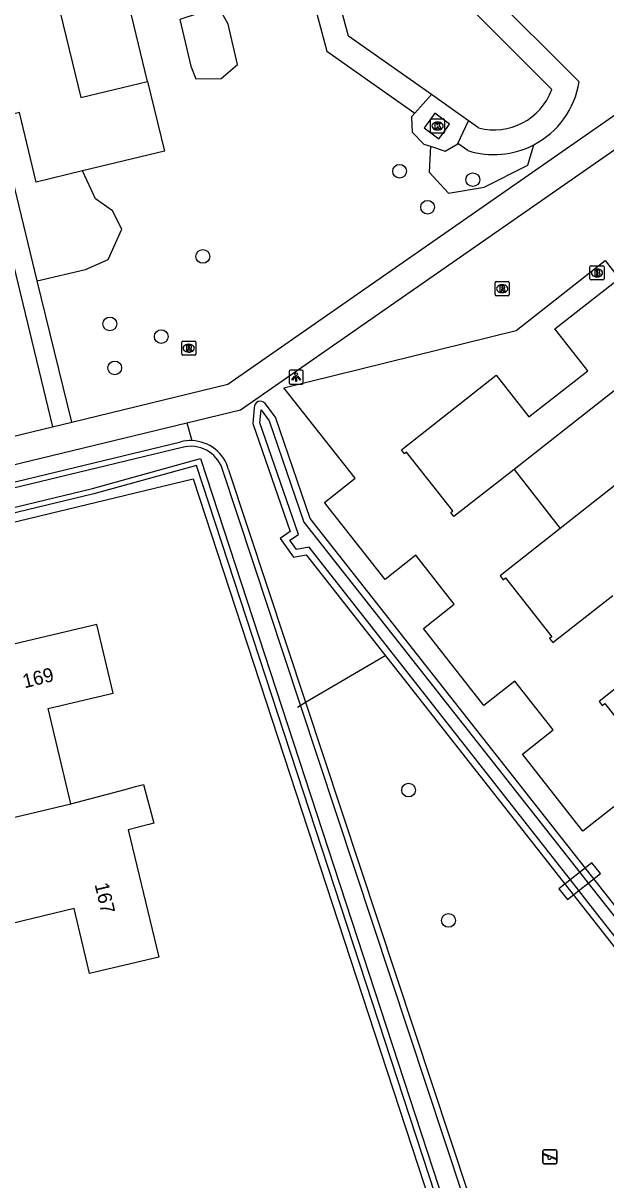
# Model space of a CAD drawing. Extents: x 156664 to 157568, y 383571 to 384421.
# Drawn here: x 156959.8 to 157001.3, y 383982.9 to 384065.3 of the extents above; entities that cross this region are included whole.
import ezdxf

# ---------------------------------------------------------------- set-up
doc = ezdxf.new("R2010")
doc.units = 0
for name, color, linetype in [('IMGEO_Boom', 7, 'Continuous'), ('IMGEO_Brandkraan', 7, 'Continuous'), ('IMGEO_Dek', 7, 'Continuous'), ('IMGEO_Duiker', 7, 'Continuous'), ('IMGEO_Groenvoorziening', 7, 'Continuous'), ('IMGEO_Hek', 7, 'Continuous'), ('IMGEO_Kolk', 7, 'Continuous'), ('IMGEO_Lichtpunt', 7, 'Continuous'), ('IMGEO_Meer_plas_ven_vijver', 7, 'Continuous'), ('IMGEO_Pand', 7, 'Continuous'), ('IMGEO_Pand_nummerreeks', 7, 'Continuous'), ('IMGEO_Rioolput', 7, 'Continuous'), ('IMGEO_Speelvoorziening', 7, 'Continuous'), ('IMGEO_Voetpad_gesloten', 7, 'Continuous'), ('IMGEO_Voetpad_halfverhard', 7, 'Continuous'), ('IMGEO_Voetpad_open', 7, 'Continuous'), ('IMGEO_Waterloop', 7, 'Continuous')]:
    doc.layers.add(name, color=color, linetype=linetype)

msp = doc.modelspace()

# ---------------------------------------------------------------- linework, layer by layer
at = {"layer": 'IMGEO_Boom'}
for centre in [(156986.625, 384054.757), (156991.842, 384054.162), (156988.624, 384052.194), (156972.609, 384048.7), (156965.985, 384043.883), (156969.65, 384042.983), (156966.334, 384040.751), (156987.264, 384010.683), (156990.11, 384001.4)]:
    msp.add_circle(centre, 0.489, dxfattribs=at)
at = {"layer": 'IMGEO_Brandkraan'}
for p, q in [((157000.187, 384047.093), (157000.187, 384047.945)), ((157000.262, 384048.019), (157001.114, 384048.019)), ((157000.675, 384047.799), (157000.7, 384047.799)), ((157001.188, 384047.945), (157001.188, 384047.093)), ((157001.114, 384047.019), (157000.262, 384047.019)), ((157000.698, 384047.239), (157000.673, 384047.239))]:
    msp.add_line(p, q, dxfattribs=at)
for points in [[(157000.187, 384047.093), (157000.187, 384047.945)], [(157000.262, 384048.019), (157001.114, 384048.019)], [(157000.535, 384047.719), (157000.535, 384047.319), (157000.748, 384047.319)], [(157000.766, 384047.719), (157000.535, 384047.719)], [(157000.714, 384047.638), (157000.66, 384047.638), (157000.66, 384047.562)], [(157000.66, 384047.562), (157000.713, 384047.562)], [(157000.722, 384047.486), (157000.66, 384047.486), (157000.66, 384047.405)], [(157001.188, 384047.945), (157001.188, 384047.093)], [(157001.114, 384047.019), (157000.262, 384047.019)], [(157000.66, 384047.405), (157000.722, 384047.405)]]:
    msp.add_lwpolyline(points, dxfattribs=at)
for centre, radius, start, end in [((157000.264, 384047.943), 0.0765, 91.55205, 178.44795), ((157000.264, 384047.943), 0.0765, 91.55205, 178.44795), ((157000.715, 384047.6), 0.0379, 267.82845, 90.93552), ((157000.723, 384047.445), 0.0404, 269.87594, 90.50774), ((157000.77, 384047.574), 0.145, 59.4692, 91.53667), ((157000.795, 384047.621), 0.0922, 285.51372, 58.15012), ((157000.8, 384047.429), 0.105, 301.31148, 78.98903), ((157001.112, 384047.943), 0.0765, 1.55205, 88.44795), ((157001.112, 384047.943), 0.0765, 1.55205, 88.44795), ((157000.264, 384047.095), 0.0765, 181.55205, 268.44795), ((157000.264, 384047.095), 0.0765, 181.55205, 268.44795), ((157000.754, 384047.57), 0.251, 268.66757, 293.53466), ((157001.112, 384047.095), 0.0765, 271.55205, 358.44795), ((157001.112, 384047.095), 0.0765, 271.55205, 358.44795)]:
    msp.add_arc(centre, radius, start, end, dxfattribs=at)
for centre, major_axis, ratio, start_param, end_param in [((157000.674, 384047.519), (-0.387, 0.002), 0.722429, 4.712389, 7.853982), ((157000.699, 384047.519), (-0.39, 0.002), 0.717154, 1.570796, 4.712389)]:
    msp.add_ellipse(centre, major_axis=major_axis, ratio=ratio, start_param=start_param, end_param=end_param, dxfattribs=at)
at = {"layer": 'IMGEO_Dek'}
msp.add_lwpolyline([(156998.58, 384002.894), (157000.929, 384004.743), (157000.322, 384005.504), (156997.974, 384003.643)], close=True, dxfattribs=at)
at = {"layer": 'IMGEO_Duiker'}
msp.add_lwpolyline([(156979.36, 384016.597), (156979.934, 384016.935), (156985.638, 384020.29)], dxfattribs=at)
at = {"layer": 'IMGEO_Groenvoorziening'}
for points in [[(156984.599, 384079.652), (156986.175, 384074.364), (156999.417, 384061.12)], [(156976.252, 384076.017), (156979.66, 384069.975), (156981.449, 384063.308), (156987.702, 384058.904)], [(156968.673, 384061.164), (156966.552, 384069.936), (156965.305, 384069.632)], [(156972.103, 384061.335), (156973.923, 384061.357), (156975.077, 384062.358), (156974.424, 384065.232), (156973.72, 384066.484), (156970.964, 384065.567), (156971.76, 384062.235), (156972.103, 384061.335)], [(156988.817, 384056.547), (156988.731, 384054.701), (156990.112, 384053.193), (156992.639, 384053.626), (156995.761, 384055.202), (156996.189, 384056.645)], [(156991.48, 384056.242), (156990.778, 384056.736)], [(156960.817, 384046.955), (156964.254, 384047.766), (156965.869, 384048.471), (156966.846, 384050.644), (156966.181, 384051.954), (156964.968, 384052.794), (156964.031, 384054.789)], [(157001.889, 384009.491), (156999.689, 384007.759), (156995.372, 384013.244), (156997.572, 384014.976), (156994.838, 384018.449), (156992.638, 384016.717), (156988.321, 384022.201), (156990.521, 384023.934), (156987.787, 384027.407), (156985.588, 384025.675), (156981.269, 384031.158), (156983.47, 384032.891), (156978.387, 384039.346), (156994.938, 384043.426), (157001.262, 384048.404), (157001.943, 384047.539)], [(156976.265, 384037.915), (156976.159, 384036.79), (156978.828, 384029.096), (156978.106, 384028.607), (156979.057, 384027.27), (156979.971, 384027.441), (156999.575, 384002.48), (157046.243, 383943.057), (157049.143, 383939.851), (157051.199, 383938.08), (157065.553, 383939.239), (157066.12, 383939.807), (157065.473, 383940.297), (157051.572, 383939.133), (157050.688, 383940.493), (157046.683, 383945.676), (157001.17, 384003.466), (156980.256, 384030.02)], [(156980.256, 384030.02), (156977.796, 384037.236), (156977.044, 384038.227)], [(156971.462, 384036.848), (156971.825, 384035.574)], [(156861.913, 384009.165), (156971.048, 384035.487)], [(156965.9, 383938.498), (157002.117, 383942.318), (156972.167, 384033.813), (156964.844, 384031.779), (156863.418, 384007.321)], [(156974.445, 384033.505), (156979.934, 384016.935), (157004.429, 383942.995)], [(156953.099, 383937.896), (156882.007, 383929.988), (156863.465, 384006.689), (156971.911, 384032.865), (156984.848, 383993.384), (157001.305, 383943.16), (156963.71, 383939.037)]]:
    msp.add_lwpolyline(points, dxfattribs=at)
for centre, radius, start, end in [((156993.347, 384062.097), 6.149, 297.53482, 350.85629), ((156993.35, 384062.099), 6.149, 252.28942, 297.49358), ((156976.706, 384037.943), 0.442, 40.04691, 183.60663), ((156971.742, 384032.805), 2.771, 88.27722, 104.50028), ((156971.745, 384032.779), 2.796, 15.04283, 88.36125)]:
    msp.add_arc(centre, radius, start, end, dxfattribs=at)
at = {"layer": 'IMGEO_Hek'}
msp.add_lwpolyline([(156953.099, 383937.896), (156882.007, 383929.988), (156863.465, 384006.689), (156971.911, 384032.865), (156984.848, 383993.384), (157001.305, 383943.16)], dxfattribs=at)
at = {"layer": 'IMGEO_Kolk'}
for p, q in [((156988.831, 384057.56), (156988.831, 384058.412)), ((156988.906, 384058.486), (156989.758, 384058.486)), ((156989.319, 384058.266), (156989.344, 384058.266)), ((156989.832, 384058.412), (156989.832, 384057.56)), ((156989.758, 384057.486), (156988.906, 384057.486)), ((156989.342, 384057.706), (156989.317, 384057.706))]:
    msp.add_line(p, q, dxfattribs=at)
for points in [[(156988.831, 384057.56), (156988.831, 384058.412)], [(156988.906, 384058.486), (156989.758, 384058.486)], [(156989.152, 384058.186), (156989.275, 384058.186), (156989.275, 384058.035), (156989.405, 384058.186), (156989.569, 384058.186), (156989.423, 384058.035), (156989.576, 384057.786), (156989.424, 384057.786), (156989.339, 384057.95), (156989.275, 384057.883), (156989.275, 384057.786), (156989.152, 384057.786), (156989.152, 384058.186)], [(156989.832, 384058.412), (156989.832, 384057.56)], [(156989.758, 384057.486), (156988.906, 384057.486)]]:
    msp.add_lwpolyline(points, dxfattribs=at)
for centre, start, end in [((156988.908, 384058.41), 91.55205, 178.44795), ((156988.908, 384058.41), 91.55205, 178.44795), ((156989.756, 384058.41), 1.55205, 88.44795), ((156989.756, 384058.41), 1.55205, 88.44795), ((156988.908, 384057.562), 181.55205, 268.44795), ((156988.908, 384057.562), 181.55205, 268.44795), ((156989.756, 384057.562), 271.55205, 358.44795), ((156989.756, 384057.562), 271.55205, 358.44795)]:
    msp.add_arc(centre, 0.0765, start, end, dxfattribs=at)
for centre, major_axis, ratio, start_param, end_param in [((156989.318, 384057.986), (-0.387, 0.002), 0.722429, 4.712389, 7.853982), ((156989.343, 384057.986), (-0.39, 0.002), 0.717154, 1.570796, 4.712389)]:
    msp.add_ellipse(centre, major_axis=major_axis, ratio=ratio, start_param=start_param, end_param=end_param, dxfattribs=at)
at = {"layer": 'IMGEO_Lichtpunt'}
for p, q in [((156978.764, 384040.5), (156978.764, 384039.693)), ((156978.764, 384040.5), (156978.764, 384039.693)), ((156979.666, 384040.595), (156978.858, 384040.595)), ((156979.666, 384040.595), (156978.858, 384040.595)), ((156979.76, 384039.693), (156979.76, 384040.5)), ((156979.76, 384039.693), (156979.76, 384040.5)), ((156978.858, 384039.599), (156979.666, 384039.599)), ((156978.858, 384039.599), (156979.666, 384039.599))]:
    msp.add_line(p, q, dxfattribs=at)
for points in [[(156979.138, 384040.164), (156979.177, 384040.136), (156978.989, 384039.874), (156978.951, 384039.901), (156979.138, 384040.164)], [(156979.24, 384040.116), (156979.287, 384040.116), (156979.287, 384039.794), (156979.24, 384039.794), (156979.24, 384040.116)], [(156979.35, 384040.136), (156979.388, 384040.163), (156979.575, 384039.901), (156979.536, 384039.873), (156979.35, 384040.136)]]:
    msp.add_lwpolyline(points, dxfattribs=at)
msp.add_circle((156979.263, 384040.298), 0.0994, dxfattribs=at)
for centre, start, end in [((156978.858, 384040.5), 90, 180), ((156978.858, 384040.5), 90, 180), ((156979.666, 384040.5), 0, 90), ((156979.666, 384040.5), 0, 90), ((156978.858, 384039.693), 180, 270), ((156978.858, 384039.693), 180, 270), ((156979.666, 384039.693), 270, 0), ((156979.666, 384039.693), 270, 360)]:
    msp.add_arc(centre, 0.0946, start, end, dxfattribs=at)
at = {"layer": 'IMGEO_Meer_plas_ven_vijver'}
for points in [[(156982.94, 384079.053), (156984.615, 384073.434), (156997.465, 384060.582)], [(156988.888, 384060.221), (156982.984, 384064.38), (156981.303, 384070.646), (156977.826, 384076.811)], [(156992.254, 384057.85), (156991.53, 384058.36)]]:
    msp.add_lwpolyline(points, dxfattribs=at)
msp.add_arc((156993.35, 384062.096), 4.385, 255.52754, 339.80631, dxfattribs=at)
at = {"layer": 'IMGEO_Pand'}
for points in [[(156965.305, 384069.632), (156965.343, 384069.475), (156961.825, 384068.63), (156963.922, 384060.012), (156968.673, 384061.164)], [(156968.673, 384061.164), (156969.87, 384056.195), (156964.031, 384054.789)], [(156964.031, 384054.789), (156960.738, 384053.996), (156959.551, 384058.947), (156958.379, 384058.672), (156958.236, 384059.261)], [(156994.777, 384033.519), (156990.5, 384030.16), (156990.269, 384030.444), (156990.419, 384030.565), (156987.127, 384034.757), (156986.976, 384034.645), (156986.75, 384034.925), (156993.501, 384040.241), (156995.842, 384037.259), (157000.039, 384040.545), (156997.689, 384043.534), (157001.811, 384046.772), (157003.727, 384048.278)], [(157007.481, 384043.516), (156994.777, 384033.519)], [(157009.36, 384038.209), (156998.075, 384029.328)], [(156994.777, 384033.519), (156998.075, 384029.328)], [(156998.075, 384029.328), (156993.785, 384025.948), (156994.004, 384025.667), (156994.178, 384025.801), (156997.48, 384021.606), (156997.312, 384021.472), (156997.539, 384021.19), (157001.809, 384024.548)], [(156963.215, 384009.708), (156961.597, 384016.497), (156965.498, 384017.423), (156966.228, 384017.596), (156965.068, 384022.482), (156956.02, 384020.334), (156955.666, 384021.823), (156955.58, 384022.162), (156953.573, 384021.686)], [(157005.1, 384020.364), (157000.838, 384016.991), (157001.048, 384016.707), (157001.235, 384016.851), (157004.538, 384012.654), (157004.356, 384012.521), (157004.584, 384012.23), (157008.851, 384015.58)], [(156963.215, 384009.708), (156967.085, 384010.737), (156967.81, 384010.93), (156968.383, 384011.082), (156969.116, 384008.328), (156968.77, 384008.236), (156967.292, 384007.843), (156969.467, 383998.785), (156964.543, 383997.613), (156964.362, 383998.324), (156963.434, 384002.24), (156956.738, 384000.639), (156957.699, 383996.722), (156957.859, 383996.021), (156955.07, 383995.352), (156954.146, 383999.13)], [(156956.304, 384008.064), (156963.215, 384009.708)]]:
    msp.add_lwpolyline(points, dxfattribs=at)
at = {"layer": 'IMGEO_Rioolput'}
for p, q in [((156993.436, 384045.972), (156993.436, 384046.824)), ((156993.511, 384046.898), (156994.363, 384046.898)), ((156993.924, 384046.678), (156993.949, 384046.678)), ((156994.437, 384046.824), (156994.437, 384045.972)), ((156994.363, 384045.898), (156993.511, 384045.898)), ((156993.947, 384046.118), (156993.922, 384046.118)), ((156971.105, 384041.732), (156971.105, 384042.584)), ((156971.18, 384042.658), (156972.032, 384042.658)), ((156972.106, 384042.584), (156972.106, 384041.732)), ((156972.032, 384041.658), (156971.18, 384041.658)), ((156971.616, 384041.878), (156971.591, 384041.878)), ((156971.593, 384042.438), (156971.618, 384042.438))]:
    msp.add_line(p, q, dxfattribs=at)
for points in [[(156993.436, 384045.972), (156993.436, 384046.824)], [(156993.511, 384046.898), (156994.363, 384046.898)], [(156994.025, 384046.596), (156993.773, 384046.598), (156993.773, 384046.198)], [(156994.437, 384046.824), (156994.437, 384045.972)], [(156994.363, 384045.898), (156993.511, 384045.898)], [(156993.773, 384046.198), (156993.897, 384046.198), (156993.897, 384046.36), (156993.908, 384046.36)], [(156993.951, 384046.517), (156993.897, 384046.517), (156993.897, 384046.436)], [(156993.897, 384046.436), (156993.949, 384046.436)], [(156993.955, 384046.331), (156994.026, 384046.198), (156994.166, 384046.198), (156994.101, 384046.324)], [(156971.105, 384041.732), (156971.105, 384042.584)], [(156971.18, 384042.658), (156972.032, 384042.658)], [(156972.106, 384042.584), (156972.106, 384041.732)], [(156972.032, 384041.658), (156971.18, 384041.658)], [(156971.694, 384042.356), (156971.442, 384042.358), (156971.442, 384041.958)], [(156971.442, 384041.958), (156971.566, 384041.958), (156971.566, 384042.12), (156971.577, 384042.12)], [(156971.62, 384042.277), (156971.566, 384042.277), (156971.566, 384042.196)], [(156971.566, 384042.196), (156971.618, 384042.196)], [(156971.624, 384042.091), (156971.695, 384041.958), (156971.835, 384041.958), (156971.77, 384042.084)]]:
    msp.add_lwpolyline(points, dxfattribs=at)
for centre, radius, start, end in [((156993.513, 384046.822), 0.0765, 91.55205, 178.44795), ((156993.513, 384046.822), 0.0765, 91.55205, 178.44795), ((156994.024, 384046.486), 0.109, 350.36119, 89.41601), ((156994.361, 384046.822), 0.0765, 1.55205, 88.44795), ((156994.361, 384046.822), 0.0765, 1.55205, 88.44795), ((156993.513, 384045.974), 0.0765, 181.55205, 268.44795), ((156993.513, 384045.974), 0.0765, 181.55205, 268.44795), ((156993.907, 384046.307), 0.0533, 26.02933, 88.69889), ((156993.933, 384046.625), 0.19, 274.7715, 282.96867), ((156993.957, 384046.421), 0.0964, 77.00612, 93.18647), ((156993.971, 384046.478), 0.0378, 276.66336, 79.67722), ((156994.022, 384046.486), 0.112, 277.58423, 350.98172), ((156994.006, 384046.271), 0.108, 29.51342, 73.79051), ((156994.361, 384045.974), 0.0765, 271.55205, 358.44795), ((156994.361, 384045.974), 0.0765, 271.55205, 358.44795), ((156971.182, 384042.582), 0.0765, 91.55205, 178.44795), ((156971.182, 384042.582), 0.0765, 91.55205, 178.44795), ((156972.03, 384042.582), 0.0765, 1.55205, 88.44795), ((156972.03, 384042.582), 0.0765, 1.55205, 88.44795), ((156971.182, 384041.734), 0.0765, 181.55205, 268.44795), ((156971.182, 384041.734), 0.0765, 181.55205, 268.44795), ((156971.576, 384042.067), 0.0533, 26.02933, 88.69889), ((156971.602, 384042.385), 0.19, 274.7715, 282.96867), ((156971.626, 384042.181), 0.0964, 77.00612, 93.18647), ((156971.64, 384042.238), 0.0378, 276.66336, 79.67722), ((156971.693, 384042.246), 0.109, 350.36119, 89.41601), ((156971.691, 384042.246), 0.112, 277.58423, 350.98172), ((156971.675, 384042.031), 0.108, 29.51342, 73.79051), ((156972.03, 384041.734), 0.0765, 271.55205, 358.44795), ((156972.03, 384041.734), 0.0765, 271.55205, 358.44795)]:
    msp.add_arc(centre, radius, start, end, dxfattribs=at)
for centre, major_axis, ratio, start_param, end_param in [((156993.923, 384046.398), (-0.387, 0.002), 0.722429, 4.712389, 7.853982), ((156993.948, 384046.398), (-0.39, 0.002), 0.717154, 1.570796, 4.712389), ((156971.592, 384042.158), (-0.387, 0.002), 0.722429, 4.712389, 7.853982), ((156971.617, 384042.158), (-0.39, 0.002), 0.717154, 1.570796, 4.712389)]:
    msp.add_ellipse(centre, major_axis=major_axis, ratio=ratio, start_param=start_param, end_param=end_param, dxfattribs=at)
at = {"layer": 'IMGEO_Speelvoorziening'}
for p, q in [((156996.834, 383984.165), (156996.834, 383984.965)), ((156996.834, 383984.965), (156996.834, 383984.165)), ((156996.934, 383985.065), (156997.724, 383985.065)), ((156997.724, 383985.065), (156996.934, 383985.065)), ((156997.824, 383984.965), (156997.824, 383984.165)), ((156997.824, 383984.165), (156997.824, 383984.965)), ((156997.217, 383984.593), (156996.878, 383984.73)), ((156996.903, 383984.79), (156997.779, 383984.437)), ((156997.724, 383984.065), (156996.934, 383984.065)), ((156996.934, 383984.065), (156997.724, 383984.065)), ((156997.755, 383984.377), (156997.415, 383984.514))]:
    msp.add_line(p, q, dxfattribs=at)
for centre, radius, start, end in [((156996.934, 383984.965), 0.1, 90, 180), ((156996.934, 383984.965), 0.1, 90, 180), ((156996.891, 383984.76), 0.0327, 68.07798, 248.07798), ((156997.724, 383984.965), 0.1, 0, 90), ((156997.724, 383984.965), 0.1, 360, 90), ((156996.934, 383984.165), 0.1, 180, 270), ((156996.934, 383984.165), 0.1, 180, 270), ((156997.296, 383984.503), 0.12, 130.99278, 5.16318), ((156997.724, 383984.165), 0.1, 270, 0), ((156997.724, 383984.165), 0.1, 270, 0), ((156997.767, 383984.407), 0.0327, 248.07798, 68.07798)]:
    msp.add_arc(centre, radius, start, end, dxfattribs=at)
at = {"layer": 'IMGEO_Voetpad_gesloten'}
msp.add_lwpolyline([(156998.58, 384002.894), (157000.929, 384004.743), (157000.322, 384005.504), (156997.974, 384003.643), (156998.58, 384002.894)], dxfattribs=at)
at = {"layer": 'IMGEO_Voetpad_halfverhard'}
for points in [[(156987.702, 384058.904), (156988.888, 384060.221)], [(156991.53, 384058.36), (156988.888, 384060.221)], [(156987.702, 384058.904), (156987.468, 384058.644), (156987.51, 384057.55), (156988.346, 384056.701), (156988.817, 384056.547)], [(156990.778, 384056.736), (156991.53, 384058.36)], [(156988.817, 384056.547), (156989.867, 384056.204), (156990.769, 384056.717), (156990.778, 384056.736)]]:
    msp.add_lwpolyline(points, dxfattribs=at)
at = {"layer": 'IMGEO_Voetpad_open'}
for points in [[(156963.266, 384036.9), (156974.392, 384039.589), (157002.023, 384058.839), (157001.997, 384058.871), (157008.067, 384063.603)], [(156988.651, 384058.235), (156988.371, 384057.847), (156989.418, 384057.068), (156989.719, 384057.483), (156990.172, 384058.108), (156989.129, 384058.896), (156988.651, 384058.235)], [(156971.462, 384036.848), (156975.281, 384037.772), (157003.279, 384057.226)], [(156957.651, 384054.07), (156961.888, 384036.567)], [(156960.817, 384046.955), (156959.212, 384053.553), (156958.99, 384054.392)], [(156963.266, 384036.9), (156960.817, 384046.955)], [(156855.447, 384008.779), (156971.462, 384036.848)], [(156961.888, 384036.567), (156963.266, 384036.9)], [(156854.988, 384010.73), (156961.888, 384036.567)]]:
    msp.add_lwpolyline(points, dxfattribs=at)
at = {"layer": 'IMGEO_Waterloop'}
for points in [[(157028.063, 383967.022), (156999.971, 384002.791), (156999.39, 384003.532), (156998.793, 384004.292), (156980.179, 384027.993), (156979.281, 384027.825), (156978.816, 384028.479), (156979.431, 384028.896), (156976.671, 384036.852), (156976.758, 384037.771), (156977.345, 384036.996), (156979.807, 384029.776), (156999.461, 384004.822), (157000.061, 384004.06), (157000.774, 384003.154), (157028.774, 383967.601)], [(156971.146, 384035.093), (156862.02, 384008.774)], [(156863.303, 384007.711), (156964.742, 384032.172), (156972.432, 384034.308), (157002.659, 383941.967), (156965.949, 383938.095)], [(157004.025, 383942.925), (156979.576, 384016.724), (156979.549, 384016.807), (156973.994, 384033.587)]]:
    msp.add_lwpolyline(points, dxfattribs=at)
msp.add_arc((156971.746, 384032.782), 2.388, 19.71076, 104.55017, dxfattribs=at)

# ---------------------------------------------------------------- texts
at = {"layer": 'IMGEO_Pand_nummerreeks'}
for s, rotation, p in [('169', 13.98878, (156959.908, 384017.929)), ('167', 283.35802, (156964.891, 384003.969))]:
    msp.add_text(s, height=1, rotation=rotation, dxfattribs=at).set_placement(p)

doc.saveas('drawing.dxf')
